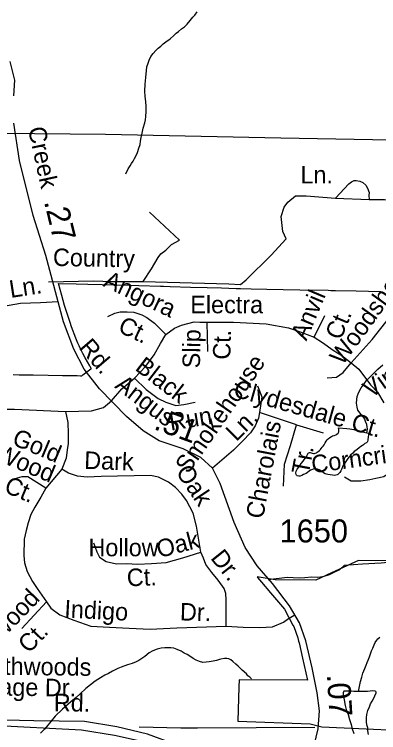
# Model space of a CAD drawing. Extents: x 2001466 to 2224147, y 644118 to 847247.
# Drawn here: x 2067382 to 2069359, y 747188 to 751088 of the extents above; entities that cross this region are included whole.
import ezdxf

# ---------------------------------------------------------------- set-up
doc = ezdxf.new("R2010")
doc.units = 0
for name, color, linetype in [('Exist Boundary Political City Limit New', 7, 'Continuous'), ('Exist Hydrographic Misc Water Feature', 7, 'Continuous'), ('Exist Road Non-System Type 51', 7, 'Continuous'), ('Exist Road Non-System Type 51 Label', 7, 'Continuous'), ('Exist Road Primary NC Label', 7, 'Continuous'), ('Exist Road Primary NC UnDivided 4 Lane Attributed', 7, 'Continuous'), ('Exist Road Secondary Mileage Hundredths English Label', 7, 'Continuous'), ('Exist Road Secondary Type 51 Attributed', 7, 'Continuous'), ('Exist Road Secondary Type 51 Label', 7, 'Continuous'), ('Exist Road Secondary Type 51 Number Label', 7, 'Continuous'), ('Map Preparation Boundary City Limit Buffer Line', 7, 'Continuous')]:
    doc.layers.add(name, color=color, linetype=linetype)

msp = doc.modelspace()

# ---------------------------------------------------------------- linework, layer by layer
at = {"layer": 'Exist Boundary Political City Limit New'}
for points in [[(2069424.6, 750405), (2069126.2, 750410.8), (2068827.8, 750416.5), (2067876.2, 750436), (2067296.8, 750441)], [(2067375.8, 749131.9), (2067407.9, 749131.4), (2067416.2, 749131.3), (2067483.5, 749130.8), (2067565.8, 749129.7), (2067643, 749127.6), (2067723.1, 749126.5), (2067741, 749126.1), (2067748.1, 749126), (2067754.2, 749130.6), (2067797.6, 749162.5), (2067800.1, 749164.3), (2067799.6, 749165.1), (2067791.4, 749179.5), (2067766.5, 749223.2), (2067754, 749246.2), (2067741, 749272.2), (2067733.2, 749289), (2067727.1, 749302.3), (2067714.9, 749330.7), (2067692, 749392.3), (2067684.9, 749414.2), (2067654.5, 749506.8), (2067639.4, 749562.4), (2067621.9, 749626.8), (2067718, 749624.6), (2067779.9, 749623.2)], [(2067779.9, 749623.2), (2067937.6, 749619.6), (2068009.2, 749617.9), (2068057.6, 749616.4), (2068174.2, 749612.7), (2068190.8, 749612.2), (2068228.1, 749611), (2068337.1, 749607.6), (2068427.6, 749604.8), (2068505.8, 749602.6), (2068585.2, 749600.4), (2068609.5, 749599.7), (2068667.6, 749598.5), (2068752.2, 749596.8), (2068841.1, 749594.9), (2068931.5, 749593.1), (2069085.5, 749589.9), (2069099.1, 749589.6), (2069124.2, 749589), (2069237.2, 749586.1), (2069370.1, 749582.8)], [(2069434.2, 748120.5), (2069249.8, 748122.8), (2069103.2, 748054.9), (2069018.4, 748015.6), (2068797.9, 748018.2), (2068699.1, 748034.2), (2068701.8, 748030.8), (2068723.5, 748005.8), (2068772.5, 747947.5), (2068847.6, 747858.1), (2068894, 747772.1), (2068898.1, 747764.8), (2068902.5, 747754.1), (2068905.9, 747745.2), (2068910.1, 747733.5), (2068913.8, 747723.1), (2068916.9, 747713.1), (2068919.9, 747703), (2068922.6, 747692.9), (2068924.9, 747684.2), (2068927.1, 747674.9), (2068946, 747592.2), (2068972.2, 747473.6), (2068602, 747475.1), (2068600.6, 747435.9), (2068594.1, 747250.2), (2068988.1, 747235.7), (2069051.5, 747219.7), (2069692.8, 747189.8)]]:
    msp.add_lwpolyline(points, dxfattribs=at)
at = {"layer": 'Exist Hydrographic Misc Water Feature'}
for points in [[(2067986.3, 750222.9), (2068000.1, 750248.9), (2068009.9, 750265.2), (2068018.3, 750279), (2068026.3, 750291.1), (2068034.1, 750305), (2068044.2, 750324.9), (2068049.9, 750339), (2068058.3, 750360.9), (2068064.3, 750381.1), (2068065.9, 750399.1), (2068070, 750419.2), (2068075.8, 750443.1), (2068081.7, 750470.9), (2068089.7, 750498.9), (2068093.8, 750515), (2068095.4, 750533), (2068097.5, 750561), (2068097.7, 750587), (2068095.6, 750615.3), (2068091.7, 750643), (2068089.5, 750671), (2068091.7, 750709.2), (2068095.4, 750745.1), (2068099.3, 750783.1), (2068101.4, 750803), (2068107.3, 750823.2), (2068113.3, 750839), (2068122.9, 750859), (2068135, 750875), (2068149.2, 750891.1), (2068163.1, 750905.2), (2068177, 750915.3), (2068188.7, 750927.3), (2068204.9, 750939.5), (2068227.1, 750955.2), (2068247, 750973.2), (2068260.9, 750985.3), (2068272.8, 750995.3), (2068288.8, 751009.5), (2068304.8, 751021.3), (2068318.9, 751035.3), (2068336.8, 751055.3), (2068350.9, 751073.5), (2068360.6, 751083.4), (2068374.7, 751101.5)], [(2069294.8, 748815.8), (2069298.9, 748835.8), (2069294.6, 748861.6), (2069288.4, 748877.5), (2069284.5, 748889.5), (2069278.6, 748899.7), (2069268.5, 748911.8), (2069262.8, 748917.5), (2069252.5, 748929.6), (2069246.4, 748939.5), (2069242.3, 748955.5), (2069238.4, 748977.6), (2069240.4, 748997.6), (2069242.3, 749013.5), (2069248.4, 749027.6), (2069254.4, 749043.3), (2069264.4, 749059.7), (2069280.4, 749081.6), (2069294, 749099.8), (2069310.2, 749115.6), (2069332.1, 749139.8), (2069354, 749161.7), (2069381.9, 749185.9)], [(2069294.8, 748815.8), (2069304.6, 748813.8), (2069304.6, 748803.7), (2069302.8, 748795.8), (2069302.8, 748789.8), (2069300.9, 748781.5), (2069300.7, 748775.9), (2069298.9, 748769.7), (2069296.8, 748765.5), (2069292.9, 748761.7), (2069284.5, 748757.6), (2069276.7, 748751.5), (2069270.6, 748747.6), (2069262.8, 748741.5), (2069253, 748733.6), (2069243.1, 748725.4), (2069234.9, 748719.7), (2069227.1, 748713.6), (2069218.9, 748705.5), (2069208.9, 748695.7), (2069199, 748685.4), (2069191, 748675.7), (2069185.1, 748665.6), (2069177.1, 748655.5), (2069173, 748649.6), (2069167.2, 748639.6), (2069163.3, 748631.6), (2069157.2, 748617.5), (2069153.1, 748609.2), (2069148.8, 748601.3), (2069143.3, 748595.3), (2069137.1, 748589.3), (2069133.4, 748587.5), (2069127.1, 748585.6), (2069119.1, 748583.5), (2069109.2, 748585.4), (2069095.1, 748587.2), (2069083.2, 748589.4), (2069075.4, 748591.4), (2069069.2, 748593.1), (2069059.2, 748599.1), (2069051.4, 748605.2), (2069045.2, 748609.4), (2069036.8, 748615.1), (2069027.4, 748619.4), (2069019.2, 748621), (2069011, 748621), (2069003, 748619), (2068995.2, 748615.3), (2068988.8, 748613), (2068981.1, 748607.3), (2068973.3, 748601.2), (2068965.1, 748595.1), (2068957.3, 748591.1), (2068951.3, 748589.1), (2068941.3, 748585), (2068933.5, 748580.9), (2068925.3, 748580.9), (2068917.1, 748582.9), (2068913.2, 748585.1), (2068910.9, 748589.1), (2068909.3, 748597.1), (2068910.9, 748607), (2068917.3, 748619), (2068929.2, 748635.1), (2068939.2, 748648.9), (2068949.3, 748662.8), (2068957.3, 748673), (2068964.9, 748683.2), (2068968.8, 748691.1), (2068973.1, 748699), (2068977, 748704.9), (2068982.9, 748709.3), (2068987, 748709), (2068993.2, 748706.9), (2068998.7, 748705.2), (2069005.3, 748703), (2069011.2, 748703.3), (2069014.9, 748705.2), (2069021.2, 748707.1), (2069024.7, 748711), (2069031.1, 748715.3), (2069037.2, 748719.3), (2069043, 748725.3), (2069046.9, 748731.2), (2069053, 748737.2), (2069058.6, 748743.2), (2069062.9, 748751.1), (2069068.8, 748761.2), (2069074.8, 748771.2), (2069078.9, 748777.5), (2069084.8, 748783.5), (2069094.7, 748791.3), (2069103.1, 748795.3), (2069108.8, 748799.3), (2069116.8, 748801.4), (2069126.8, 748805.5), (2069133, 748809.4), (2069138.7, 748813.4), (2069140.6, 748817.2)], [(2069140.6, 748817.2), (2069142.6, 748821.3), (2069142.8, 748827.4), (2069142.4, 748833.5), (2069140.8, 748843.5), (2069186.9, 748839.4), (2069202.7, 748837.4), (2069224.7, 748833.7), (2069244.8, 748827.3), (2069260.7, 748823.7), (2069278.8, 748819.8), (2069294.8, 748815.8)], [(2069249.5, 747411.7), (2069261, 747466), (2069267.1, 747489.8), (2069273.1, 747510), (2069283.3, 747536), (2069290.9, 747553.9), (2069297, 747568), (2069302.8, 747582.1), (2069308.7, 747599.9), (2069314.9, 747616), (2069321, 747632.1), (2069326.8, 747645.8), (2069334.8, 747664.1), (2069340.9, 747678.2), (2069348.9, 747689.9), (2069354.9, 747698), (2069364.7, 747705.8)], [(2068669.4, 747480.6), (2068659.1, 747488.7), (2068649.5, 747496.6), (2068641.3, 747506.8), (2068619.1, 747526.8), (2068597.4, 747548.7), (2068583.3, 747560.6), (2068567.3, 747574.4), (2068557, 747582.4), (2068545.3, 747588.3), (2068535.1, 747590.6), (2068523.2, 747590.4), (2068502.9, 747586.6), (2068494.9, 747584.5), (2068479.3, 747580.4), (2068461.3, 747576.3), (2068439.3, 747572.3), (2068423.3, 747570.2), (2068405.1, 747568.1), (2068387.4, 747574.1), (2068369.2, 747582.1), (2068353, 747590.2), (2068335.1, 747602.3), (2068319.4, 747612), (2068303.2, 747620.1), (2068287, 747629.8), (2068264.8, 747640.1), (2068247.2, 747646), (2068231.4, 747648), (2068199, 747648), (2068179.1, 747645.8), (2068157.2, 747641.8), (2068133, 747631.7), (2068113.1, 747621.7), (2068089.3, 747601.8), (2068073.3, 747589.7), (2068057.1, 747579.5), (2068043.1, 747571.5), (2068021.4, 747563.5), (2067995.4, 747555.6), (2067961.5, 747543.3), (2067943.1, 747535.5), (2067929.3, 747529.5), (2067915.4, 747521.5), (2067893.3, 747509.4), (2067873.4, 747499.5), (2067849.8, 747485.2), (2067819.6, 747467.1), (2067795.4, 747447.2), (2067769.6, 747427.2), (2067739.7, 747398.8), (2067717.7, 747379.1), (2067687.8, 747354.8), (2067643.7, 747314.8), (2067603.7, 747276.6), (2067579.9, 747248.6), (2067555.9, 747218.6), (2067545.9, 747206.8), (2067524.2, 747184.5)], [(2069249.5, 747411.7), (2069241.3, 747411.8), (2069225.3, 747411.8), (2069205.6, 747413.5), (2069191.4, 747413.6), (2069177.5, 747413.7), (2069169.5, 747413.7), (2069167.2, 747403.5), (2069167, 747389.7), (2069171.6, 747365.5), (2069177.7, 747335.8), (2069183.4, 747313.9), (2069193.7, 747285.9), (2069201.7, 747260), (2069209.7, 747232), (2069215.4, 747208), (2069223.8, 747184)], [(2069304, 747177.9), (2069299.7, 747198.1), (2069299.7, 747213.8), (2069295.6, 747229.9), (2069293.6, 747246), (2069293.6, 747268), (2069295.6, 747285.9), (2069301.3, 747308.1), (2069309.3, 747328), (2069315.5, 747344.1), (2069323.3, 747357.9), (2069331.3, 747372.1), (2069339.3, 747388), (2069345.4, 747404.1), (2069345.2, 747408.2), (2069343.4, 747412.1), (2069339.5, 747413.9), (2069327.6, 747414.1), (2069299.1, 747411.9), (2069277.6, 747411.9), (2069249.5, 747411.7)]]:
    msp.add_lwpolyline(points, dxfattribs=at)
at = {"layer": 'Exist Road Non-System Type 51'}
for p, q in [((2069124.6, 750090.1), (2069307.7, 750082.8)), ((2067566.9, 749635.1), (2067810.8, 749641.8)), ((2069008.6, 749334.8), (2069066.4, 749453.5)), ((2068427, 749415.9), (2068429.9, 749256.7)), ((2068912.5, 748860), (2068712.9, 748926.6)), ((2068912.5, 748860), (2069057.2, 748816.5)), ((2067640.4, 748618.9), (2067553.4, 748514.8)), ((2067555.4, 747897.4), (2067422.8, 747753.2)), ((2068870.3, 747807.6), (2068904.1, 747827.4)), ((2068058.9, 747219.7), (2068284.8, 747213.8)), ((2068284.8, 747213.8), (2068376.7, 747214.4)), ((2068376.7, 747214.4), (2069011.9, 747218.5))]:
    msp.add_line(p, q, dxfattribs=at)
for points in [[(2069124.6, 750090.1), (2069197.3, 750167.3), (2069212, 750178.4), (2069225.8, 750185.7), (2069236.6, 750186.7), (2069257.2, 750183), (2069273.9, 750174.7), (2069288.7, 750159.9), (2069299.5, 750144.3), (2069307.3, 750120.3), (2069305.4, 750104.6), (2069307.7, 750082.8)], [(2068839.7, 749909.6), (2068829.5, 749990.9), (2068846.5, 750041.8), (2068866.8, 750068.9), (2068907.4, 750102.8), (2068965, 750102.8), (2069124.6, 750090.1)], [(2069307.7, 750082.8), (2069390.7, 750082.8), (2069554.2, 750077.9)], [(2068176.5, 749787.6), (2068203.6, 749807.9), (2068234.1, 749838.4), (2068278.1, 749862.1), (2068115.3, 750013.5)], [(2068775.3, 749780.8), (2068856.6, 749868.9), (2068839.7, 749909.6)], [(2068081.7, 749638.4), (2068125.7, 749706.2), (2068163, 749767.2), (2068176.5, 749787.6)], [(2068610.1, 749621.5), (2068639.9, 749646.7), (2068775.3, 749780.8)], [(2067810.8, 749641.8), (2067912.4, 749638.4), (2068081.7, 749638.4)], [(2068081.7, 749638.4), (2068545.7, 749624.9), (2068610.1, 749621.5)], [(2066926.8, 749424.9), (2067214.7, 749485.9), (2067323, 749502.9), (2067414.5, 749519.8), (2067522.9, 749523.2), (2067618.8, 749529.6)], [(2067889.4, 749447.8), (2067927, 749465.1), (2067955.9, 749473.8), (2067993.5, 749473.8), (2068031.2, 749470.9), (2068074.6, 749456.4), (2068100.6, 749442), (2068142.4, 749411.5), (2068204.8, 749349.3)], [(2069210.5, 749195.8), (2069323.4, 749323.2), (2069418.9, 749442)], [(2068204.8, 749349.3), (2068251.1, 749384.1), (2068288.7, 749401.4), (2068357.5, 749418.8), (2068389.4, 749415.9), (2068427, 749415.9)], [(2068427, 749415.9), (2068571.7, 749415.9), (2068748.2, 749407.2), (2068869.7, 749386.9), (2068933.3, 749363.8), (2069008.6, 749334.8)], [(2068034, 749111.9), (2068094.8, 749178.5), (2068141.1, 749239.3), (2068175.8, 749300.1), (2068204.8, 749349.3)], [(2069008.6, 749334.8), (2069054.3, 749305.9), (2069112.2, 749265.3), (2069158.5, 749236.4), (2069210.5, 749195.8)], [(2069080.3, 749114.8), (2069129.5, 749117.7), (2069167.1, 749143.7), (2069210.5, 749195.8)], [(2069210.5, 749195.8), (2069251, 749161.1), (2069314.7, 749077.1), (2069352.3, 749036.6), (2069387, 748978.7)], [(2067909.6, 748990.3), (2067964.6, 749054), (2068034, 749111.9)], [(2068034, 749111.9), (2068096.5, 749051.1), (2068163.1, 749001.9), (2068203.6, 748981.6), (2068258.6, 748964.2), (2068302, 748970), (2068362.7, 748981.6)], [(2068701.3, 749071.3), (2068724.4, 749010.5), (2068712.9, 748926.6)], [(2067660.2, 748932.4), (2067799.7, 748935.3), (2067866.2, 748952.6), (2067909.6, 748990.3)], [(2067087.3, 748952.6), (2067208.8, 748943.9), (2067382.4, 748943.9), (2067660.2, 748932.4)], [(2067660.2, 748932.4), (2067671.8, 748871.6), (2067674.7, 748810.8), (2067674.7, 748758.6), (2067668.9, 748723.9), (2067662.5, 748678.4), (2067640.4, 748618.9)], [(2068712.9, 748926.6), (2068707.1, 748894.7), (2068689.7, 748854.2), (2068663.7, 748816.5), (2068620.3, 748770.2), (2068571.1, 748721), (2068456.5, 748623.5)], [(2068843.1, 748527), (2068848.9, 748645.7), (2068880.7, 748747.1), (2068912.5, 748860)], [(2069172.9, 748576.2), (2069210.5, 748556), (2069262.6, 748556), (2069311.8, 748561.8), (2069343.6, 748570.4), (2069387, 748579.1), (2069413.1, 748596.5), (2069444.9, 748611), (2069482.5, 748642.8), (2069531.7, 748674.7), (2069552, 748689.2), (2069578, 748706.5)], [(2068394.7, 748167.8), (2068370.8, 748308.8), (2068352.5, 748378.9), (2068316.5, 748448.5), (2068291.7, 748483.7), (2068256.7, 748519.6), (2068219.3, 748548.5), (2068164.9, 748575.7), (2068120.7, 748584.2), (2067852.2, 748579.1), (2067777.4, 748575.7), (2067724.7, 748580.8), (2067675.4, 748596.1), (2067640.4, 748618.9)], [(2067553.4, 748514.8), (2067455.1, 748576.4), (2067422.8, 748576.4), (2067383.7, 748566.2)], [(2067553.4, 748514.8), (2067526.2, 748467.2), (2067492.2, 748412.8), (2067471.8, 748371.9), (2067456.5, 748327.7), (2067446.6, 748285.2), (2067434.7, 748237.6), (2067433, 748150.4), (2067436, 748110.8), (2067451.2, 748062.1), (2067480.6, 748008), (2067506, 747970.7), (2067555.4, 747897.4)], [(2067811.7, 748218.9), (2067820.2, 748195.1), (2067828.7, 748169.5), (2067844, 748140.6), (2067879.7, 748116.8), (2067935.8, 748104.9), (2067990.2, 748106.6), (2068051.4, 748103.2), (2068126.2, 748106.6), (2068206.1, 748111.7), (2068296.2, 748137.2), (2068394.7, 748167.8)], [(2068530.7, 747766.8), (2068532.1, 747873.2), (2068532.1, 747909.8), (2068529.1, 747943.3), (2068520, 747970.7), (2068487.9, 748015.1), (2068454.2, 748057.3), (2068421.9, 748101.5), (2068408.3, 748135.5), (2068394.7, 748167.8)], [(2069064.1, 748037.2), (2069093, 748045.7), (2069118.5, 748059.3), (2069149.1, 748074.6), (2069172.9, 748096.7), (2069272.3, 748103.7), (2069372.4, 748109.6), (2069424.5, 748114.6), (2069456.7, 748119.9), (2069491, 748135.2)], [(2068758.6, 748020.2), (2068861.8, 748032.1), (2068928.1, 748028.7), (2068958.7, 748030.4), (2068996.1, 748033.8), (2069025, 748032.1), (2069042.9, 748034.4), (2069064.1, 748037.2)], [(2067555.4, 747897.4), (2067579.2, 747863.4), (2067628.5, 747827.7), (2067705, 747798.7), (2067796.8, 747766.8), (2067898.8, 747760), (2068004.1, 747754.9), (2068119.7, 747749.8), (2068264.2, 747756.6), (2068530.7, 747766.8)], [(2068530.7, 747766.8), (2068623.9, 747760), (2068713.9, 747758.3), (2068783.6, 747761.7), (2068843.1, 747787.2), (2068870.3, 747807.6)]]:
    msp.add_lwpolyline(points, dxfattribs=at)
at = {"layer": 'Exist Road Primary NC UnDivided 4 Lane Attributed'}
for points in [[(2068888.1, 746709.4), (2068799, 746789.7), (2068702.4, 746875.9), (2068584.9, 746953.2), (2068436.9, 747040.1), (2068261.5, 747122.3), (2068104.6, 747179), (2067938.9, 747219.3), (2067761.9, 747247.5), (2067486.7, 747252.3), (2067253.4, 747257.1), (2066936.4, 747270.4), (2066478.5, 747292.1), (2065968.4, 747304.2), (2065757.6, 747302.6), (2065545.2, 747289.7), (2065234.7, 747251.9), (2064880.6, 747197.1), (2064560.4, 747147.2), (2064357.5, 747124.9)], [(2064356.9, 747084.8), (2064708.5, 747135.1), (2065093.1, 747181), (2065293.4, 747216.5), (2065508.2, 747239.4), (2065960.4, 747262.8), (2066351.4, 747255.9), (2066901.8, 747232.6), (2067257.4, 747228.1), (2067746.6, 747204), (2067926, 747175), (2068097.4, 747135.5), (2068292.1, 747061.9), (2068461, 746989.4), (2068581.7, 746913.7), (2068711.8, 746814.2), (2068786.5, 746746.9), (2068936, 746589.3), (2069011.5, 746497.4), (2069078.8, 746403.9), (2069131.3, 746321.9), (2069158.6, 746262.9)]]:
    msp.add_lwpolyline(points, dxfattribs=at)
at = {"layer": 'Exist Road Secondary Type 51 Attributed'}
for points in [[(2067378.3, 750646.3), (2067384.7, 750731.6), (2067358.9, 750833.1)], [(2069000.4, 747080.7), (2069031, 747208.8), (2069037.4, 747307), (2069026.2, 747403.6), (2068998.8, 747538.9), (2068963.4, 747686.3), (2068929.6, 747784.5), (2068874.9, 747876.3), (2068783.2, 747997.1), (2068699.5, 748093.7), (2068635.1, 748192.7), (2068575.6, 748329.6), (2068498.3, 748540.6), (2068456.5, 748623.5), (2068393.7, 748681.5), (2068298.8, 748728.2), (2068168.4, 748773.3), (2068081.5, 748826.5), (2067989.8, 748903.8), (2067843.3, 749054.3), (2067761.3, 749162.2), (2067704.9, 749270.1), (2067648.6, 749418.3), (2067552.1, 749778.2), (2067484.5, 749995.7), (2067410.4, 750294.4), (2067378.3, 750497.3)]]:
    msp.add_lwpolyline(points, dxfattribs=at)
at = {"layer": 'Map Preparation Boundary City Limit Buffer Line'}
for points in [[(2069424.6, 750405), (2069126.2, 750410.8), (2068827.8, 750416.5), (2067876.2, 750436), (2067296.8, 750441)], [(2067375.8, 749131.9), (2067407.9, 749131.4), (2067416.2, 749131.3), (2067483.5, 749130.8), (2067565.8, 749129.7), (2067643, 749127.6), (2067723.1, 749126.5), (2067741, 749126.1), (2067748.1, 749126), (2067754.2, 749130.6), (2067797.6, 749162.5), (2067800.1, 749164.3), (2067799.6, 749165.1), (2067791.4, 749179.5), (2067766.5, 749223.2), (2067754, 749246.2), (2067741, 749272.2), (2067733.2, 749289), (2067727.1, 749302.3), (2067714.9, 749330.7), (2067692, 749392.3), (2067684.9, 749414.2), (2067654.5, 749506.8), (2067639.4, 749562.4), (2067621.9, 749626.8), (2067718, 749624.6), (2067779.9, 749623.2)], [(2067779.9, 749623.2), (2067937.6, 749619.6), (2068009.2, 749617.9), (2068057.6, 749616.4), (2068174.2, 749612.7), (2068190.8, 749612.2), (2068228.1, 749611), (2068337.1, 749607.6), (2068427.6, 749604.8), (2068505.8, 749602.6), (2068585.2, 749600.4), (2068609.5, 749599.7), (2068667.6, 749598.5), (2068752.2, 749596.8), (2068841.1, 749594.9), (2068931.5, 749593.1), (2069085.5, 749589.9), (2069099.1, 749589.6), (2069124.2, 749589), (2069237.2, 749586.1), (2069370.1, 749582.8)], [(2069434.2, 748120.5), (2069249.8, 748122.8), (2069103.2, 748054.9), (2069018.4, 748015.6), (2068797.9, 748018.2), (2068699.1, 748034.2), (2068701.8, 748030.8), (2068723.5, 748005.8), (2068772.5, 747947.5), (2068847.6, 747858.1), (2068894, 747772.1), (2068898.1, 747764.8), (2068902.5, 747754.1), (2068905.9, 747745.2), (2068910.1, 747733.5), (2068913.8, 747723.1), (2068916.9, 747713.1), (2068919.9, 747703), (2068922.6, 747692.9), (2068924.9, 747684.2), (2068927.1, 747674.9), (2068946, 747592.2), (2068972.2, 747473.6), (2068602, 747475.1), (2068600.6, 747435.9), (2068594.1, 747250.2), (2068988.1, 747235.7), (2069051.5, 747219.7), (2069692.8, 747189.8)]]:
    msp.add_lwpolyline(points, dxfattribs=at)

# ---------------------------------------------------------------- texts
at = {"layer": 'Exist Road Non-System Type 51 Label'}
for s, p in [('Ln.', (2068934.5, 750169.8)), ('Electra', (2068336.7, 749465)), ('Hollow', (2067783.8, 748145.6))]:
    msp.add_text(s, height=95, dxfattribs=at).set_placement(p)
for s, rotation, p in [('Country', 358.9386, (2067590.6, 749722.3)), ('Woodshed', 54.1528, (2069163.3, 749177.9)), ('Angora', 334.7891, (2067858.5, 749614)), ('Mickey Ln.', 8.7786, (2066936.3, 749482.4)), ('Anvil', 67.1756, (2068966.9, 749311.7)), ('Ct.', 334.7891, (2067938.2, 749366.9)), ('Ct.', 67.1756, (2069152.9, 749314.6)), ('Slip', 88.8548, (2068389, 749165.6)), ('Ct.', 88.8548, (2068554.2, 749212.6)), ('Vineyard', 35.2377, (2069317.3, 749000.4)), ('Black', 322.4311, (2068031.9, 749160.6)), ('Smokehouse', 55.3171, (2068326.5, 748589.1)), ('Angus', 322.4311, (2067922.4, 749063.7)), ('Clydesdale Ct.', 344.1824, (2068565.2, 749014.5)), ('Run', 9.4668, (2068230.6, 748827)), ('Ln.', 45.0127, (2068586.6, 748765.4)), ('Charolais', 79.2914, (2068731, 748344.7)), ('Gold', 337.2328, (2067363.5, 748754.6)), ('Wood', 337.2328, (2067271, 748672.1)), ('Corncrib', 7.811, (2069000.6, 748596.6)), ('Dark', 357.8429, (2067759.6, 748620.8)), ('Tr.', 79.2914, (2068979, 748585.5)), ('Oak', 303.6274, (2068255.2, 748603.6)), ('Ct.', 337.2328, (2067320.3, 748496.2)), ('Oak', 14.5411, (2068167.6, 748135.7)), ('Dr.', 308.6471, (2068443, 748135)), ('Ct.', 2.1221, (2067993.8, 747982.2)), ('Kerwood', 46.2857, (2067179.4, 747549.2)), ('Indigo', 356.9858, (2067651.4, 747813.8)), ('Dr.', 358.4081, (2068279.6, 747797.5)), ('Ct.', 46.2857, (2067460.9, 747614)), ('Northwoods', 359.341, (2067121.3, 747504.1)), ('Village Dr.', 359.341, (2067130.3, 747390.8))]:
    msp.add_text(s, height=95, rotation=rotation, dxfattribs=at).set_placement(p)
at = {"layer": 'Exist Road Primary NC Label'}
msp.add_text('Rd.', height=95, rotation=359.341, dxfattribs=at).set_placement((2067595.6, 747304.2))
at = {"layer": 'Exist Road Secondary Mileage Hundredths English Label'}
for s, rotation, p in [('.27', 283.6741, (2067542.1, 750071.4)), ('.51', 339.7672, (2068133.2, 748837.6)), ('.07', 273.5349, (2069078.1, 747502.9))]:
    msp.add_text(s, height=125, rotation=rotation, dxfattribs=at).set_placement(p)
at = {"layer": 'Exist Road Secondary Type 51 Label'}
for s, rotation, p in [('Creek', 282.2369, (2067455.4, 750468.1)), ('Rd.', 310.5913, (2067728.2, 749277))]:
    msp.add_text(s, height=95, rotation=rotation, dxfattribs=at).set_placement(p)
at = {"layer": 'Exist Road Secondary Type 51 Number Label'}
msp.add_text('1650', height=125, dxfattribs=at).set_placement((2068821, 748220.6))

doc.saveas('drawing.dxf')
